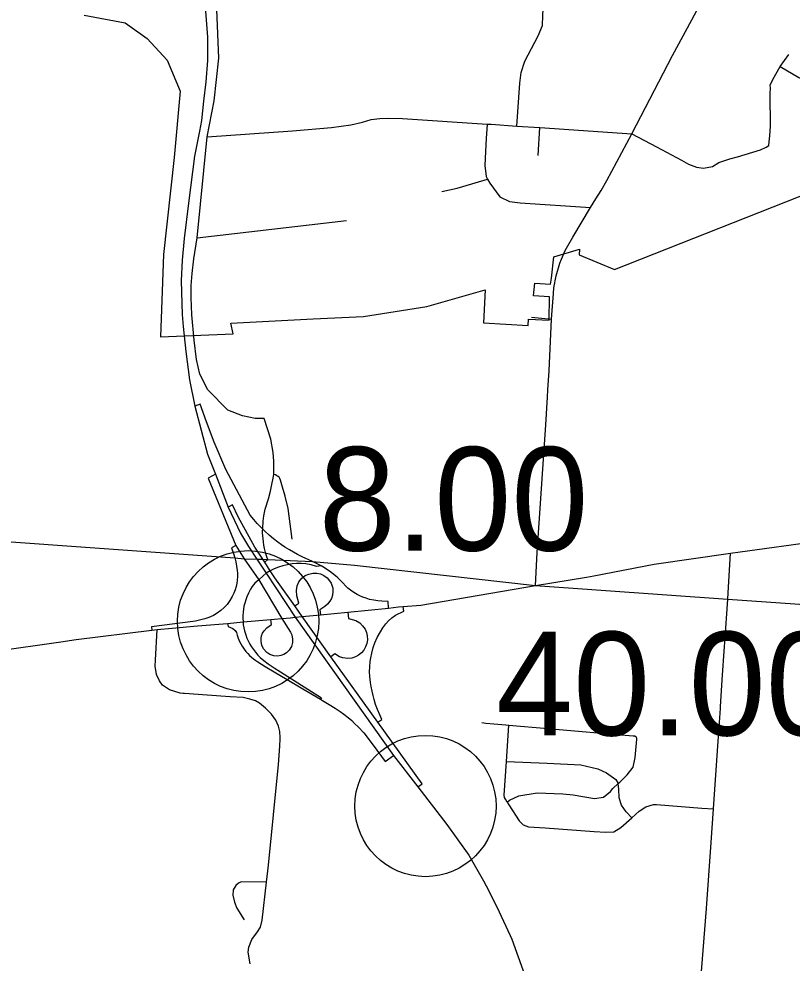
# Model space of a CAD drawing. Extents: x 1659811 to 1934326, y 644115 to 934867.
# Drawn here: x 1866727 to 1874937, y 717084 to 727111 of the extents above; entities that cross this region are included whole.
import ezdxf

# ---------------------------------------------------------------- set-up
doc = ezdxf.new("R2010")
doc.units = 0
for name, color, linetype in [('Default', 7, 'Continuous'), ('GM_X_City_Street', 7, 'Continuous'), ('GM_X_Corporation', 7, 'Continuous'), ('GM_X_County_Road', 7, 'Continuous'), ('GM_X_Interchange_Ramps', 7, 'Continuous'), ('GM_X_Interstate_Route', 7, 'Continuous'), ('GM_X_State_Route', 7, 'Continuous'), ('GM_X_Township', 7, 'Continuous')]:
    doc.layers.add(name, color=color, linetype=linetype)

msp = doc.modelspace()

# ---------------------------------------------------------------- linework, layer by layer
at = {"layer": 'Default'}
for centre in [(1869161, 720714), (1871044, 718752)]:
    msp.add_circle(centre, 750, dxfattribs=at)
at = {"layer": 'GM_X_City_Street'}
for points in [[(1868565, 723967), (1868555, 724152), (1868555, 724279), (1868566, 724408), (1868586, 724564), (1868621, 724784), (1868726, 725857), (1868799, 726239), (1868851, 726695), (1868827, 727209), (1868807, 727404), (1868758, 727673), (1868701, 727938), (1868587, 728253), (1868398, 728627)], [(1872854, 725199), (1872909, 725288), (1872970, 725394), (1873235, 725890), (1873667, 726722), (1873872, 727100), (1874246, 727805)], [(1872014, 725973), (1872045, 726428), (1872059, 726540), (1872098, 726661), (1872239, 726930), (1872285, 727041), (1872291, 727145), (1872311, 727545)], [(1874811, 726606), (1875008, 726488), (1875120, 726427), (1875195, 726418), (1875967, 726350), (1876145, 726355), (1876262, 726390), (1876375, 726458), (1876444, 726548), (1876478, 726647), (1876492, 726903)], [(1873235, 725890), (1873496, 725752), (1873761, 725609), (1873836, 725568), (1873922, 725536), (1873996, 725527), (1874093, 725543), (1874158, 725585), (1874275, 725623), (1874356, 725647), (1874600, 725720), (1874663, 725748), (1874690, 725765), (1874694, 725805), (1874700, 725870), (1874706, 725971), (1874704, 726316), (1874706, 726378), (1874705, 726406), (1874732, 726467), (1874811, 726606), (1874902, 726731)], [(1868726, 725857), (1869631, 725922), (1870046, 725956), (1870250, 725986), (1870377, 726015), (1870466, 726041), (1870560, 726052), (1870644, 726056), (1870800, 726052), (1871698, 725994), (1871740, 725991), (1872014, 725973), (1872258, 725956), (1873235, 725890)], [(1871698, 725994), (1871690, 725839), (1871681, 725701), (1871673, 725553), (1871688, 725436), (1871704, 725410), (1871729, 725368), (1871832, 725220), (1871935, 725173), (1872048, 725158), (1872798, 725109)], [(1872242, 725661), (1872258, 725956)], [(1871217, 725278), (1871380, 725314), (1871442, 725331), (1871704, 725410)], [(1872488, 724558), (1872527, 724652), (1872555, 724701), (1872608, 724792), (1872798, 725109), (1872854, 725199)], [(1868621, 724784), (1870204, 724969)], [(1872340, 723094), (1872344, 723173), (1872358, 723372), (1872383, 723923), (1872403, 724193), (1872408, 724256), (1872433, 724383), (1872471, 724517), (1872488, 724558)], [(1869331, 722867), (1869236, 722867), (1869101, 722896), (1868947, 722955), (1868734, 723170), (1868647, 723339), (1868614, 723495), (1868588, 723698), (1868565, 723967)], [(1872169, 723944), (1872383, 723923)], [(1872212, 721093), (1872230, 721446), (1872322, 722800), (1872340, 723094)], [(1869629, 721587), (1869587, 721913), (1869553, 722042), (1869526, 722139), (1869505, 722214), (1869499, 722231), (1869491, 722243), (1869479, 722252), (1869466, 722259), (1869451, 722269), (1869435, 722272), (1869433, 722335), (1869434, 722415), (1869427, 722508), (1869403, 722649), (1869331, 722867)], [(1874258, 721015), (1874283, 721436)], [(1868473, 719948), (1868439, 719951), (1868325, 719985), (1868252, 720034), (1868221, 720083), (1868189, 720148), (1868174, 720236), (1868176, 720301), (1868194, 720627)], [(1869500, 719467), (1869501, 719481), (1869498, 719544), (1869483, 719601), (1869455, 719665), (1869408, 719726), (1869347, 719793), (1869281, 719844), (1869240, 719869), (1869180, 719887), (1869107, 719905), (1868970, 719910), (1868726, 719929), (1868487, 719947), (1868473, 719948)], [(1873855, 715441), (1873857, 715465), (1873877, 715746), (1873947, 716636), (1874028, 717664), (1874053, 718013), (1874079, 718364), (1874102, 718723), (1874152, 719440), (1874176, 719789), (1874177, 719805)], [(1871643, 719638), (1871685, 719632), (1871898, 719613), (1871930, 719611), (1872345, 719575), (1872545, 719558), (1873038, 719516), (1873249, 719499), (1873266, 719497), (1873282, 719487)], [(1871910, 718795), (1871893, 718825), (1871884, 718844), (1871881, 718866), (1871905, 719225), (1871930, 719611)], [(1869184, 717076), (1869162, 717200), (1869169, 717254), (1869199, 717336), (1869259, 717416), (1869292, 717466), (1869310, 717540), (1869356, 717943), (1869377, 718125), (1869483, 719193), (1869496, 719388), (1869500, 719467)], [(1873108, 719007), (1873184, 719082), (1873248, 719165), (1873272, 719267), (1873284, 719424), (1873289, 719457), (1873289, 719473), (1873282, 719487)], [(1871905, 719225), (1872336, 719207), (1872693, 719191), (1872873, 719146), (1872967, 719103), (1873064, 719034), (1873090, 718991)], [(1873236, 718628), (1873174, 718692), (1873126, 718761), (1873102, 718841), (1873098, 718932), (1873090, 718991), (1873108, 719007)], [(1871910, 718795), (1871938, 718814), (1872034, 718859), (1872230, 718891), (1872502, 718881), (1872612, 718870), (1872839, 718832), (1872934, 718845), (1873008, 718907), (1873032, 718937), (1873090, 718991)], [(1871910, 718795), (1871930, 718766), (1872038, 718596), (1872081, 718552), (1872139, 718533), (1872314, 718519), (1872835, 718481), (1872958, 718473), (1873043, 718480), (1873117, 718523), (1873236, 718628), (1873313, 718697), (1873383, 718745), (1873466, 718768), (1873496, 718767), (1873977, 718730), (1874102, 718723)], [(1869356, 717943), (1869088, 717948), (1869058, 717932), (1869032, 717910), (1869003, 717862), (1868999, 717806), (1869016, 717730), (1869041, 717668), (1869120, 717543)]]:
    msp.add_lwpolyline(points, dxfattribs=at)
at = {"layer": 'GM_X_Corporation'}
msp.add_lwpolyline([(1867419, 727151), (1867855, 727070), (1868090, 726901), (1868300, 726674), (1868440, 726342), (1868375, 725640), (1868262, 724609), (1868232, 723735), (1869002, 723768), (1868979, 723878), (1869851, 723924), (1870387, 723951), (1871060, 724057), (1871679, 724233), (1871659, 723882), (1872135, 723854), (1872139, 723921), (1872358, 723910), (1872361, 724161), (1872191, 724170), (1872204, 724303), (1872372, 724293), (1872381, 724358), (1872408, 724584), (1872680, 724666), (1872676, 724604), (1873050, 724448), (1875293, 725336)], dxfattribs=at)
at = {"layer": 'GM_X_County_Road'}
for points in [[(1874223, 720489), (1874254, 720949), (1874258, 721015)], [(1874177, 719805), (1874196, 720092), (1874220, 720445), (1874223, 720489)]]:
    msp.add_lwpolyline(points, dxfattribs=at)
at = {"layer": 'GM_X_Interchange_Ramps'}
for points in [[(1870652, 720855), (1870647, 720924), (1870580, 720927), (1870540, 720930), (1870496, 720937), (1870450, 720947), (1870415, 720958), (1870380, 720971), (1870348, 720985), (1870319, 721000), (1870285, 721020), (1870248, 721046), (1870221, 721067), (1870144, 721144), (1870114, 721174), (1870088, 721197), (1870057, 721223), (1870024, 721247), (1869998, 721265), (1869973, 721280), (1869937, 721304), (1869844, 721348), (1869736, 721399), (1869686, 721424), (1869643, 721447), (1869601, 721471), (1869551, 721502), (1869517, 721526), (1869477, 721554), (1869431, 721590), (1869386, 721627), (1869339, 721670), (1869316, 721693), (1869295, 721713), (1869257, 721754), (1869221, 721794), (1869184, 721841), (1868924, 722325), (1868800, 722615), (1868718, 722831), (1868651, 723020), (1868595, 722999)], [(1868814, 722275), (1868735, 722233), (1869029, 721519), (1869118, 721378), (1869274, 721155), (1869518, 720744), (1869611, 720598), (1869624, 720570), (1869633, 720523), (1869632, 720488), (1869620, 720447), (1869598, 720409), (1869569, 720380), (1869539, 720361), (1869507, 720350), (1869475, 720345), (1869433, 720348), (1869390, 720362), (1869358, 720383), (1869325, 720420), (1869305, 720461), (1869298, 720498), (1869298, 720533), (1869303, 720558), (1869314, 720587), (1869330, 720614), (1869360, 720644), (1869410, 720680), (1869403, 720734)], [(1869338, 721342), (1869370, 721369), (1869359, 721399), (1869349, 721430), (1869342, 721457), (1869335, 721487), (1869328, 721523), (1869323, 721556), (1869319, 721590), (1869317, 721622), (1869315, 721653), (1869315, 721679), (1869316, 721693), (1869317, 721725), (1869320, 721755), (1869322, 721778), (1869328, 721835), (1869343, 721904), (1869376, 722013), (1869397, 722095), (1869413, 722167), (1869426, 722234), (1869435, 722272)], [(1870963, 718956), (1871009, 718988), (1870539, 719641), (1870039, 720337), (1869736, 720764), (1869656, 720878), (1869445, 721175), (1869396, 721251), (1869338, 721342), (1869316, 721374), (1869232, 721502), (1869054, 721822), (1868995, 721952), (1868950, 721926)], [(1869029, 721519), (1868983, 721495), (1868990, 721474), (1869005, 721433), (1869019, 721386), (1869030, 721344), (1869039, 721299), (1869045, 721254), (1869048, 721224), (1869048, 721188), (1869045, 721147), (1869040, 721117), (1869033, 721082), (1869022, 721047), (1869009, 721012), (1868992, 720977), (1868967, 720935), (1868937, 720893), (1868908, 720861), (1868872, 720827), (1868834, 720799), (1868795, 720774), (1868745, 720753), (1868702, 720739), (1868645, 720725), (1868602, 720717), (1868134, 720655), (1868139, 720620)], [(1869937, 721304), (1869888, 721297), (1869830, 721314), (1869775, 721323), (1869724, 721328), (1869675, 721327), (1869627, 721323), (1869561, 721310), (1869529, 721304), (1869484, 721290), (1869439, 721272), (1869396, 721251), (1869353, 721224), (1869319, 721197), (1869274, 721155), (1869231, 721118), (1869205, 721083), (1869187, 721054), (1869164, 721012), (1869147, 720975), (1869136, 720942), (1869125, 720907), (1869117, 720874), (1869112, 720843), (1869108, 720812), (1869105, 720777), (1869105, 720745), (1869107, 720711), (1869107, 720707), (1869110, 720678), (1869116, 720646), (1869123, 720613), (1869136, 720570), (1869149, 720535), (1869164, 720501), (1869179, 720471), (1869197, 720442), (1869217, 720413), (1869239, 720385), (1869265, 720355), (1869289, 720331), (1869328, 720298), (1869375, 720262), (1869438, 720220), (1869940, 719901), (1869931, 719886)], [(1869656, 720878), (1869698, 720908), (1869679, 720983), (1869676, 721040), (1869681, 721089), (1869701, 721133), (1869732, 721172), (1869768, 721200), (1869805, 721216), (1869848, 721226), (1869892, 721225), (1869929, 721217), (1869965, 721200), (1869999, 721175), (1870026, 721144), (1870042, 721118), (1870059, 721064), (1870062, 721032), (1870057, 720990), (1870046, 720956), (1870030, 720926), (1870005, 720895), (1869975, 720871), (1869924, 720836), (1869928, 720783)], [(1870218, 720811), (1870227, 720745), (1870303, 720722), (1870346, 720696), (1870376, 720667), (1870403, 720629), (1870417, 720594), (1870426, 720558), (1870427, 720518), (1870421, 720478), (1870408, 720441), (1870390, 720409), (1870364, 720379), (1870332, 720353), (1870302, 720337), (1870262, 720324), (1870215, 720319), (1870166, 720326), (1870130, 720338), (1870083, 720369), (1870039, 720337)], [(1870539, 719641), (1870580, 719672), (1870558, 719720), (1870534, 719779), (1870515, 719832), (1870500, 719882), (1870488, 719927), (1870478, 719973), (1870468, 720023), (1870461, 720064), (1870453, 720129), (1870451, 720176), (1870452, 720229), (1870457, 720287), (1870463, 720327), (1870473, 720377), (1870489, 720434), (1870507, 720484), (1870532, 720541), (1870565, 720602), (1870592, 720645), (1870623, 720686), (1870651, 720720), (1870686, 720751), (1870727, 720778), (1870814, 720821), (1870807, 720871)], [(1868943, 720692), (1868948, 720658), (1868999, 720639), (1869024, 720616), (1869038, 720594), (1869046, 720567), (1869056, 720534), (1869070, 720501), (1869083, 720474), (1869098, 720449), (1869120, 720417), (1869138, 720393), (1869157, 720372), (1869177, 720351), (1869197, 720333), (1869218, 720316), (1869242, 720299), (1869264, 720285), (1869342, 720234), (1869439, 720177), (1869577, 720096), (1869741, 719998), (1869931, 719886), (1869952, 719874), (1870021, 719831), (1870086, 719791), (1870138, 719757), (1870179, 719727), (1870223, 719692), (1870261, 719659), (1870291, 719629), (1870329, 719594), (1870389, 719529), (1870487, 719400), (1870617, 719226), (1870706, 719288)]]:
    msp.add_lwpolyline(points, dxfattribs=at)
at = {"layer": 'GM_X_Interstate_Route'}
for points in [[(1868531, 728031), (1868582, 727884), (1868631, 727708), (1868676, 727478), (1868701, 727285), (1868730, 726916), (1868730, 726669), (1868711, 726444), (1868688, 726236)], [(1868688, 726236), (1868665, 726031), (1868643, 725918)], [(1868643, 725918), (1868593, 725653), (1868527, 725155), (1868483, 724777), (1868462, 724548), (1868450, 724329), (1868462, 723970), (1868473, 723845)], [(1868473, 723845), (1868498, 723577), (1868539, 723278), (1868595, 722999)], [(1868595, 722999), (1868730, 722487), (1868814, 722275)], [(1868814, 722275), (1868950, 721926), (1869081, 721651), (1869165, 721509), (1869254, 721373), (1869353, 721224), (1869662, 720757)], [(1869662, 720757), (1870706, 719288)], [(1870706, 719288), (1870963, 718956)], [(1870963, 718956), (1871270, 718557), (1871505, 718230), (1871659, 717958), (1871687, 717904)], [(1871687, 717904), (1871802, 717682), (1871943, 717377)], [(1871943, 717377), (1871961, 717339), (1872094, 716965), (1872191, 716638), (1872242, 716428), (1872288, 716233), (1872319, 716049), (1872355, 715778), (1872386, 715450), (1872396, 714954), (1872371, 714586), (1872359, 714505)]]:
    msp.add_lwpolyline(points, dxfattribs=at)
at = {"layer": 'GM_X_State_Route'}
for points in [[(1874386, 721450), (1875212, 721565), (1876905, 721803), (1877168, 721841), (1877787, 721929), (1879739, 722207), (1880506, 722312), (1880890, 722368), (1880924, 722373)], [(1872833, 721198), (1873473, 721320), (1874283, 721436), (1874386, 721450)], [(1870756, 720866), (1870807, 720871), (1870996, 720886), (1872212, 721093), (1872753, 721182), (1872833, 721198)], [(1869610, 720752), (1869662, 720757), (1869736, 720764), (1869928, 720783), (1870218, 720811), (1870652, 720855), (1870756, 720866)], [(1868622, 720664), (1868943, 720692), (1869107, 720707), (1869403, 720734), (1869518, 720744), (1869610, 720752)], [(1867171, 720497), (1867335, 720521), (1868139, 720620), (1868194, 720627), (1868354, 720641), (1868622, 720664)], [(1865723, 720284), (1866472, 720397), (1867171, 720497)]]:
    msp.add_lwpolyline(points, dxfattribs=at)
at = {"layer": 'GM_X_Township'}
msp.add_lwpolyline([(1852558, 722529), (1860402, 721998), (1860890, 721958), (1861185, 721935), (1864108, 721712), (1864452, 721692), (1864890, 721673), (1865005, 721674), (1869019, 721386), (1869118, 721378), (1869254, 721373), (1869316, 721374), (1869370, 721369), (1869844, 721348), (1870289, 721311), (1872212, 721093), (1874254, 720949), (1875526, 720860)], dxfattribs=at)

# ---------------------------------------------------------------- texts
at = {"layer": 'Default'}
for s, p in [('8.00', (1869911, 721464)), ('40.00', (1871794, 719502))]:
    msp.add_text(s, height=1100, dxfattribs=at).set_placement(p)

doc.saveas('drawing.dxf')
